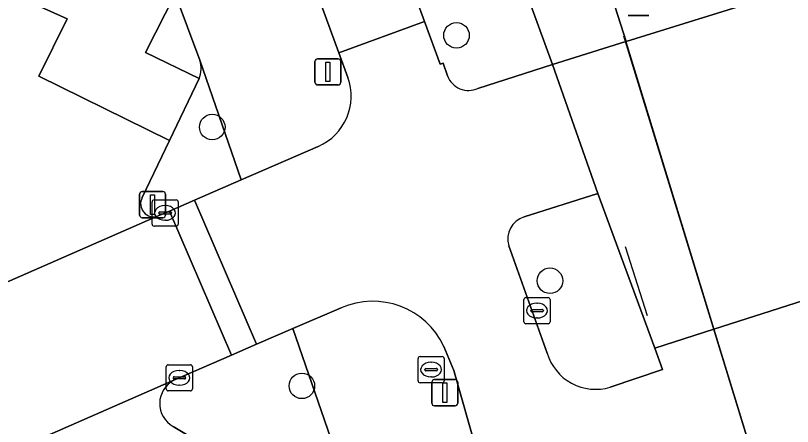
# Model space of a CAD drawing. Extents: x 158086 to 159499, y 382904 to 383981.
# Drawn here: x 159039.11 to 159068.85, y 383019.36 to 383035.09 of the extents above; entities that cross this region are included whole.
import ezdxf

# ---------------------------------------------------------------- set-up
doc = ezdxf.new("R2010")
doc.units = 0
for name, color, linetype in [('IMGEO_Boom', 7, 'Continuous'), ('IMGEO_Fietspad_gesloten', 7, 'Continuous'), ('IMGEO_Groenvoorziening', 7, 'Continuous'), ('IMGEO_Haag', 7, 'Continuous'), ('IMGEO_Hek', 7, 'Continuous'), ('IMGEO_Kolk', 7, 'Continuous'), ('IMGEO_Lichtmast', 7, 'Continuous'), ('IMGEO_Parkeervlak_open', 7, 'Continuous'), ('IMGEO_Rijbaan_lokaal_gesloten', 7, 'Continuous'), ('IMGEO_Rijbaan_lokaal_open', 7, 'Continuous'), ('IMGEO_Rioolput', 7, 'Continuous'), ('IMGEO_Verkeersbordpaal', 7, 'Continuous'), ('IMGEO_Voetpad_open', 7, 'Continuous')]:
    doc.layers.add(name, color=color, linetype=linetype)

msp = doc.modelspace()

# ---------------------------------------------------------------- linework, layer by layer
at = {"layer": 'IMGEO_Boom'}
for centre in [(159055.99, 383034.333), (159046.642, 383030.823), (159059.566, 383024.941), (159050.073, 383020.918)]:
    msp.add_circle(centre, 0.489, dxfattribs=at)
at = {"layer": 'IMGEO_Fietspad_gesloten'}
msp.add_lwpolyline([(159015.626, 383131.206), (159027.244, 383099.827), (159051.483, 383033.66), (159054.763, 383034.863), (159019.008, 383132.479)], close=True, dxfattribs=at)
msp.add_lwpolyline([(159159.592, 383052.47), (159146.453, 383048.648), (159146.197, 383048.666), (159139.088, 383046.362), (159072.436, 383025.018), (159072.384, 383025.18), (159065.84, 383023.087), (159067.396, 383018.015), (159067.776, 383018.119), (159068.411, 383016.229), (159071.934, 383017.153), (159072.865, 383020.766), (159127.162, 383038.33), (159169.93, 383052.158), (159261.875, 383081.887)], dxfattribs=at)
at = {"layer": 'IMGEO_Groenvoorziening'}
for points in [[(159051.834, 383032.726), (159051.483, 383033.66), (159027.244, 383099.827)], [(159032.965, 383069.25), (159035.352, 383062.802), (159034.218, 383060.491), (159036.584, 383059.388), (159036.663, 383059.174), (159037.887, 383055.873), (159039.009, 383052.846), (159038.93, 383052.687), (159037.844, 383050.489), (159040.298, 383049.354), (159042.722, 383042.745), (159042.667, 383042.637), (159041.533, 383040.413), (159043.994, 383039.252), (159045.228, 383035.926), (159046.169, 383033.387), (159047.756, 383028.8), (159050.702, 383030.085)], [(159054.466, 383063.161), (159053.302, 383062.783), (159057.792, 383048.747), (159059.94, 383042.032), (159062.478, 383034.098), (159068.193, 383035.879)], [(159044.578, 383027.421), (159045.002, 383027.607), (159045.968, 383028.02), (159047.756, 383028.8), (159046.169, 383033.387)], [(159046.147, 383032.677), (159045.009, 383030.306), (159043.961, 383028.128)], [(159051.572, 383023.905), (159049.725, 383023.11), (159052.635, 383014.7)], [(159052.635, 383014.7), (159049.725, 383023.11), (159048.342, 383022.515), (159047.386, 383022.093), (159045.177, 383021.135)], [(159058.242, 383013.116), (159057.99, 383014.093), (159055.886, 383021.512), (159055.511, 383022.43)], [(159045.141, 383019.365), (159047.551, 383017.922), (159052.252, 383015.111)]]:
    msp.add_lwpolyline(points, dxfattribs=at)
msp.add_lwpolyline([(159057.792, 383048.747), (159054.421, 383047.583), (159059.661, 383033.221), (159062.465, 383034.094), (159062.478, 383034.098), (159059.94, 383042.032)], close=True, dxfattribs=at)
for centre, radius, start, end in [((159045.04, 383033.067), 1.174, 340.6087, 15.8417), ((159049.87, 383032.005), 2.092, 293.4228, 20.1748), ((159044.404, 383027.892), 0.502, 151.9431, 290.2794), ((159052.782, 383021.138), 3.019, 25.3245, 113.6177), ((159045.637, 383020.24), 1.006, 117.1928, 240.4768)]:
    msp.add_arc(centre, radius, start, end, dxfattribs=at)
at = {"layer": 'IMGEO_Haag'}
for points in [[(159051.834, 383032.726), (159051.483, 383033.66), (159027.244, 383099.827), (159015.626, 383131.206), (159015.284, 383132.187), (159014.695, 383133.382), (159014.297, 383133.985), (159007.922, 383140.549), (159007.267, 383141.434), (159007.064, 383141.526)], [(159024.213, 383093.137), (159025.576, 383089.458), (159025.627, 383089.318), (159026.822, 383086.055), (159027.998, 383082.843), (159029.233, 383079.462), (159029.273, 383079.352), (159030.501, 383076.007), (159031.633, 383072.927), (159032.862, 383069.528), (159032.965, 383069.25), (159035.352, 383062.802), (159036.584, 383059.388), (159036.663, 383059.174), (159037.887, 383055.873), (159039.009, 383052.846), (159040.298, 383049.354), (159042.722, 383042.745), (159043.994, 383039.252), (159045.228, 383035.926), (159046.169, 383033.387), (159047.756, 383028.8), (159050.702, 383030.085)], [(159054.466, 383063.161), (159053.302, 383062.783), (159057.792, 383048.747), (159059.94, 383042.032), (159062.478, 383034.098), (159068.193, 383035.879)], [(159051.572, 383023.905), (159049.725, 383023.11), (159052.635, 383014.7), (159052.695, 383014.526), (159053.27, 383012.014), (159054.113, 383006.903), (159054.129, 383006.767), (159054.583, 383002.969), (159054.814, 382997.751), (159054.716, 382994.347), (159054.567, 382992.101), (159053.757, 382985.651), (159053.106, 382982.035), (159052.353, 382978.526), (159050.975, 382972.105), (159050.21, 382968.503), (159049.503, 382965.143), (159048.867, 382962.105), (159048.094, 382958.504), (159048.051, 382958.302), (159047.412, 382955.332), (159047.356, 382955.157)], [(159058.242, 383013.116), (159057.99, 383014.093), (159055.886, 383021.512), (159055.511, 383022.43)]]:
    msp.add_lwpolyline(points, dxfattribs=at)
for centre, radius, start, end in [((159049.87, 383032.005), 2.092, 293.4228, 20.1748), ((159052.782, 383021.138), 3.019, 25.3245, 113.6177)]:
    msp.add_arc(centre, radius, start, end, dxfattribs=at)
at = {"layer": 'IMGEO_Hek'}
for points in [[(159067.446, 383017.851), (159062.4, 383034.307)], [(159062.442, 383026.256), (159063.293, 383023.615)]]:
    msp.add_lwpolyline(points, dxfattribs=at)
at = {"layer": 'IMGEO_Kolk'}
for p, q in [((159044.339, 383027.11), (159044.339, 383027.962)), ((159044.414, 383028.036), (159045.266, 383028.036)), ((159044.827, 383027.816), (159044.852, 383027.816)), ((159045.34, 383027.962), (159045.34, 383027.11)), ((159044.598, 383027.53), (159044.598, 383027.542)), ((159045.036, 383027.493), (159044.638, 383027.493)), ((159044.641, 383027.579), (159045.039, 383027.579)), ((159045.082, 383027.542), (159045.082, 383027.53)), ((159044.85, 383027.256), (159044.825, 383027.256)), ((159045.266, 383027.036), (159044.414, 383027.036)), ((159058.572, 383023.372), (159058.572, 383024.224)), ((159058.647, 383024.298), (159059.499, 383024.298)), ((159059.573, 383024.224), (159059.573, 383023.372)), ((159059.06, 383024.078), (159059.085, 383024.078)), ((159058.831, 383023.792), (159058.831, 383023.804)), ((159059.269, 383023.755), (159058.871, 383023.755)), ((159058.874, 383023.841), (159059.272, 383023.841)), ((159059.315, 383023.804), (159059.315, 383023.792)), ((159059.499, 383023.298), (159058.647, 383023.298)), ((159059.083, 383023.518), (159059.058, 383023.518)), ((159044.884, 383020.8), (159044.884, 383021.652)), ((159044.959, 383021.726), (159045.811, 383021.726)), ((159045.372, 383021.506), (159045.397, 383021.506)), ((159045.885, 383021.652), (159045.885, 383020.8)), ((159045.143, 383021.22), (159045.143, 383021.232)), ((159045.186, 383021.269), (159045.584, 383021.269)), ((159045.627, 383021.232), (159045.627, 383021.22)), ((159045.581, 383021.183), (159045.183, 383021.183)), ((159045.395, 383020.946), (159045.37, 383020.946)), ((159045.811, 383020.726), (159044.959, 383020.726))]:
    msp.add_line(p, q, dxfattribs=at)
for points in [[(159044.339, 383027.11), (159044.339, 383027.962)], [(159044.414, 383028.036), (159045.266, 383028.036)], [(159045.34, 383027.962), (159045.34, 383027.11)], [(159045.266, 383027.036), (159044.414, 383027.036)], [(159058.572, 383023.372), (159058.572, 383024.224)], [(159058.647, 383024.298), (159059.499, 383024.298)], [(159059.573, 383024.224), (159059.573, 383023.372)], [(159059.499, 383023.298), (159058.647, 383023.298)], [(159044.884, 383020.8), (159044.884, 383021.652)], [(159044.959, 383021.726), (159045.811, 383021.726)], [(159045.885, 383021.652), (159045.885, 383020.8)], [(159045.811, 383020.726), (159044.959, 383020.726)]]:
    msp.add_lwpolyline(points, dxfattribs=at)
for centre, radius, start, end in [((159044.416, 383027.96), 0.0765, 91.552, 178.448), ((159044.416, 383027.96), 0.0765, 91.552, 178.448), ((159045.264, 383027.96), 0.0765, 1.552, 88.448), ((159045.264, 383027.96), 0.0765, 1.552, 88.448), ((159044.638, 383027.539), 0.0403, 85.8775, 175.7526), ((159044.635, 383027.529), 0.0366, 178.938, 274.7102), ((159045.039, 383027.536), 0.043, 264.8664, 352.4533), ((159045.043, 383027.541), 0.0386, 1.7309, 96.639), ((159044.416, 383027.112), 0.0765, 181.552, 268.448), ((159044.416, 383027.112), 0.0765, 181.552, 268.448), ((159045.264, 383027.112), 0.0765, 271.552, 358.448), ((159045.264, 383027.112), 0.0765, 271.552, 358.448), ((159058.649, 383024.222), 0.0765, 91.552, 178.448), ((159058.649, 383024.222), 0.0765, 91.552, 178.448), ((159059.497, 383024.222), 0.0765, 1.552, 88.448), ((159059.497, 383024.222), 0.0765, 1.552, 88.448), ((159058.871, 383023.801), 0.0403, 85.8775, 175.7526), ((159058.868, 383023.791), 0.0366, 178.938, 274.7102), ((159059.272, 383023.798), 0.043, 264.8664, 352.4533), ((159059.276, 383023.803), 0.0386, 1.7309, 96.639), ((159058.649, 383023.374), 0.0765, 181.552, 268.448), ((159058.649, 383023.374), 0.0765, 181.552, 268.448), ((159059.497, 383023.374), 0.0765, 271.552, 358.448), ((159059.497, 383023.374), 0.0765, 271.552, 358.448), ((159044.961, 383021.65), 0.0765, 91.552, 178.448), ((159044.961, 383021.65), 0.0765, 91.552, 178.448), ((159045.809, 383021.65), 0.0765, 1.552, 88.448), ((159045.809, 383021.65), 0.0765, 1.552, 88.448), ((159045.183, 383021.229), 0.0403, 85.8775, 175.7526), ((159045.18, 383021.219), 0.0366, 178.938, 274.7102), ((159045.584, 383021.226), 0.043, 264.8664, 352.4533), ((159045.588, 383021.231), 0.0386, 1.7309, 96.639), ((159044.961, 383020.802), 0.0765, 181.552, 268.448), ((159044.961, 383020.802), 0.0765, 181.552, 268.448), ((159045.809, 383020.802), 0.0765, 271.552, 358.448), ((159045.809, 383020.802), 0.0765, 271.552, 358.448)]:
    msp.add_arc(centre, radius, start, end, dxfattribs=at)
for centre, major_axis, ratio, start_param, end_param in [((159044.826, 383027.536), (-0.387, 0.002), 0.722429, 4.712389, 7.853982), ((159044.851, 383027.536), (-0.39, 0.002), 0.717154, 1.570796, 4.712389), ((159059.059, 383023.798), (-0.387, 0.002), 0.722429, 4.712389, 7.853982), ((159059.084, 383023.798), (-0.39, 0.002), 0.717154, 1.570796, 4.712389), ((159045.371, 383021.226), (-0.387, 0.002), 0.722429, 4.712389, 7.853982), ((159045.396, 383021.226), (-0.39, 0.002), 0.717154, 1.570796, 4.712389)]:
    msp.add_ellipse(centre, major_axis=major_axis, ratio=ratio, start_param=start_param, end_param=end_param, dxfattribs=at)
at = {"layer": 'IMGEO_Lichtmast'}
for p, q in [((159063.352, 383035.091), (159062.562, 383035.091)), ((159062.562, 383035.091), (159063.352, 383035.091)), ((159050.675, 383033.436), (159051.465, 383033.436)), ((159051.465, 383033.436), (159050.675, 383033.436)), ((159050.575, 383032.536), (159050.575, 383033.336)), ((159050.575, 383033.336), (159050.575, 383032.536)), ((159051.565, 383033.336), (159051.565, 383032.536)), ((159051.565, 383032.536), (159051.565, 383033.336)), ((159051.465, 383032.436), (159050.675, 383032.436)), ((159050.675, 383032.436), (159051.465, 383032.436)), ((159055.047, 383020.256), (159055.047, 383021.056)), ((159055.047, 383021.056), (159055.047, 383020.256)), ((159055.147, 383021.156), (159055.937, 383021.156)), ((159055.937, 383021.156), (159055.147, 383021.156)), ((159056.037, 383021.056), (159056.037, 383020.256)), ((159056.037, 383020.256), (159056.037, 383021.056)), ((159055.937, 383020.156), (159055.147, 383020.156)), ((159055.147, 383020.156), (159055.937, 383020.156))]:
    msp.add_line(p, q, dxfattribs=at)
for points in [[(159050.995, 383033.311), (159051.145, 383033.311), (159051.145, 383032.561), (159050.995, 383032.561), (159050.995, 383033.311)], [(159055.467, 383021.031), (159055.617, 383021.031), (159055.617, 383020.281), (159055.467, 383020.281), (159055.467, 383021.031)]]:
    msp.add_lwpolyline(points, dxfattribs=at)
for centre, start, end in [((159050.675, 383033.336), 90, 180), ((159050.675, 383033.336), 90, 180), ((159051.465, 383033.336), 0, 90), ((159051.465, 383033.336), 360, 90), ((159050.675, 383032.536), 180, 270), ((159050.675, 383032.536), 180, 270), ((159051.465, 383032.536), 270, 0), ((159051.465, 383032.536), 270, 0), ((159055.147, 383021.056), 90, 180), ((159055.147, 383021.056), 90, 180), ((159055.937, 383021.056), 0, 90), ((159055.937, 383021.056), 360, 90), ((159055.147, 383020.256), 180, 270), ((159055.147, 383020.256), 180, 270), ((159055.937, 383020.256), 270, 0), ((159055.937, 383020.256), 270, 0)]:
    msp.add_arc(centre, 0.1, start, end, dxfattribs=at)
at = {"layer": 'IMGEO_Parkeervlak_open'}
msp.add_lwpolyline([(159037.565, 383039.387), (159039.864, 383038.105), (159038.957, 383035.94), (159041.087, 383034.971), (159040.007, 383032.766), (159045.009, 383030.306), (159046.147, 383032.677), (159044.085, 383033.674), (159045.228, 383035.926), (159042.997, 383036.983), (159043.994, 383039.252), (159041.533, 383040.413), (159042.667, 383042.637), (159040.422, 383043.687), (159041.547, 383045.883), (159039.221, 383047.014), (159040.298, 383049.354), (159037.844, 383050.489)], dxfattribs=at)
at = {"layer": 'IMGEO_Rijbaan_lokaal_gesloten'}
for points in [[(159055.647, 383032.78), (159055.474, 383033.272), (159055.364, 383033.232), (159054.763, 383034.863), (159051.483, 383033.66), (159051.834, 383032.726)], [(159058.576, 383027.384), (159061.401, 383028.278), (159059.661, 383033.221), (159056.809, 383032.301)], [(159050.702, 383030.085), (159047.756, 383028.8), (159045.968, 383028.02), (159048.342, 383022.515), (159049.725, 383023.11), (159051.572, 383023.905)], [(159059.46, 383022.173), (159057.992, 383026.281)], [(159066.91, 383017.883), (159067.396, 383018.015), (159065.84, 383023.087), (159063.582, 383022.365), (159063.872, 383021.545), (159061.874, 383020.871)], [(159055.511, 383022.43), (159055.886, 383021.512), (159057.99, 383014.093), (159061.534, 383014.8), (159061.643, 383014.828), (159061.619, 383014.991)]]:
    msp.add_lwpolyline(points, dxfattribs=at)
for centre, radius, start, end in [((159049.87, 383032.005), 2.092, 293.4228, 20.1748), ((159056.452, 383033.083), 0.86, 200.6235, 294.5716), ((159058.84, 383026.538), 0.886, 107.3329, 196.8678), ((159052.782, 383021.138), 3.019, 25.3245, 113.6177), ((159061.31, 383022.715), 1.928, 196.3267, 286.9926)]:
    msp.add_arc(centre, radius, start, end, dxfattribs=at)
at = {"layer": 'IMGEO_Rijbaan_lokaal_open'}
for points in [[(159068.193, 383035.879), (159062.478, 383034.098), (159062.465, 383034.094), (159065.84, 383023.087), (159072.384, 383025.18), (159071.446, 383028.114), (159121.833, 383044.185), (159120.341, 383048.655), (159119.574, 383048.414), (159118.444, 383051.947), (159104.772, 383047.605)], [(159043.961, 383028.128), (159045.009, 383030.306), (159040.007, 383032.766), (159041.087, 383034.971), (159038.957, 383035.94), (159039.864, 383038.105), (159037.565, 383039.387), (159038.467, 383041.541), (159036.443, 383042.67), (159037.337, 383044.804)], [(159037.021, 383024.125), (159044.578, 383027.421)], [(159045.177, 383021.135), (159039.387, 383018.598), (159039.376, 383018.592)], [(159050.184, 382989.787), (159048.454, 382991.919), (159050.937, 382993.976), (159048.704, 382996.456), (159050.56, 382998.144), (159048.697, 383000.008), (159050.39, 383001.705), (159048.429, 383003.454), (159050.572, 383005.771), (159047.858, 383007.842), (159049.453, 383009.961), (159047.252, 383011.442), (159048.876, 383013.881), (159046.155, 383015.502), (159047.551, 383017.922), (159045.141, 383019.365)]]:
    msp.add_lwpolyline(points, dxfattribs=at)
for points in [[(159062.465, 383034.094), (159059.661, 383033.221), (159061.401, 383028.278), (159063.582, 383022.365), (159065.84, 383023.087)], [(159045.002, 383027.607), (159047.386, 383022.093), (159048.342, 383022.515), (159045.968, 383028.02)], [(159047.386, 383022.093), (159045.002, 383027.607), (159044.578, 383027.421), (159037.021, 383024.125), (159032.687, 383022.202), (159032.675, 383022.195), (159029.515, 383020.822), (159031.493, 383015.378), (159034.595, 383016.504), (159034.632, 383016.509), (159039.376, 383018.592), (159039.387, 383018.598), (159045.177, 383021.135)]]:
    msp.add_lwpolyline(points, close=True, dxfattribs=at)
for centre, radius, start, end in [((159044.404, 383027.892), 0.502, 151.9431, 290.2794), ((159045.637, 383020.24), 1.006, 117.1928, 240.4768)]:
    msp.add_arc(centre, radius, start, end, dxfattribs=at)
at = {"layer": 'IMGEO_Rioolput'}
for p, q in [((159054.519, 383021.115), (159054.519, 383021.967)), ((159054.594, 383022.041), (159055.446, 383022.041)), ((159055.007, 383021.821), (159055.032, 383021.821)), ((159055.52, 383021.967), (159055.52, 383021.115)), ((159054.778, 383021.535), (159054.778, 383021.547)), ((159054.821, 383021.584), (159055.219, 383021.584)), ((159055.262, 383021.547), (159055.262, 383021.535)), ((159055.216, 383021.498), (159054.818, 383021.498)), ((159055.03, 383021.261), (159055.005, 383021.261)), ((159055.446, 383021.041), (159054.594, 383021.041))]:
    msp.add_line(p, q, dxfattribs=at)
for points in [[(159054.519, 383021.115), (159054.519, 383021.967)], [(159054.594, 383022.041), (159055.446, 383022.041)], [(159055.52, 383021.967), (159055.52, 383021.115)], [(159055.446, 383021.041), (159054.594, 383021.041)]]:
    msp.add_lwpolyline(points, dxfattribs=at)
for centre, radius, start, end in [((159054.596, 383021.965), 0.0765, 91.552, 178.448), ((159054.596, 383021.965), 0.0765, 91.552, 178.448), ((159055.444, 383021.965), 0.0765, 1.552, 88.448), ((159055.444, 383021.965), 0.0765, 1.552, 88.448), ((159054.818, 383021.544), 0.0403, 85.8775, 175.7526), ((159054.815, 383021.534), 0.0366, 178.938, 274.7102), ((159055.219, 383021.541), 0.043, 264.8664, 352.4533), ((159055.223, 383021.546), 0.0386, 1.7309, 96.639), ((159054.596, 383021.117), 0.0765, 181.552, 268.448), ((159054.596, 383021.117), 0.0765, 181.552, 268.448), ((159055.444, 383021.117), 0.0765, 271.552, 358.448), ((159055.444, 383021.117), 0.0765, 271.552, 358.448)]:
    msp.add_arc(centre, radius, start, end, dxfattribs=at)
for centre, major_axis, ratio, start_param, end_param in [((159055.006, 383021.541), (-0.387, 0.002), 0.722429, 4.712389, 7.853982), ((159055.031, 383021.541), (-0.39, 0.002), 0.717154, 1.570796, 4.712389)]:
    msp.add_ellipse(centre, major_axis=major_axis, ratio=ratio, start_param=start_param, end_param=end_param, dxfattribs=at)
at = {"layer": 'IMGEO_Verkeersbordpaal'}
for p, q in [((159043.964, 383028.355), (159044.754, 383028.355)), ((159044.754, 383028.355), (159043.964, 383028.355)), ((159043.864, 383027.455), (159043.864, 383028.255)), ((159043.864, 383028.255), (159043.864, 383027.455)), ((159044.854, 383028.255), (159044.854, 383027.455)), ((159044.854, 383027.455), (159044.854, 383028.255)), ((159044.754, 383027.355), (159043.964, 383027.355)), ((159043.964, 383027.355), (159044.754, 383027.355))]:
    msp.add_line(p, q, dxfattribs=at)
msp.add_lwpolyline([(159044.284, 383028.23), (159044.434, 383028.23), (159044.434, 383027.48), (159044.284, 383027.48), (159044.284, 383028.23)], dxfattribs=at)
for centre, start, end in [((159043.964, 383028.255), 90, 180), ((159043.964, 383028.255), 90, 180), ((159044.754, 383028.255), 0, 90), ((159044.754, 383028.255), 360, 90), ((159043.964, 383027.455), 180, 270), ((159043.964, 383027.455), 180, 270), ((159044.754, 383027.455), 270, 0), ((159044.754, 383027.455), 270, 0)]:
    msp.add_arc(centre, 0.1, start, end, dxfattribs=at)
at = {"layer": 'IMGEO_Voetpad_open'}
for points in [[(159010.121, 383170.861), (159008.101, 383172.91), (159006.015, 383171.032), (159005.003, 383170.648), (159005.41, 383169.538), (159007.072, 383165.02), (159007.433, 383164.035), (159007.688, 383163.341), (159014.555, 383144.672), (159018.663, 383133.486), (159019.008, 383132.479), (159054.763, 383034.863), (159055.364, 383033.232), (159055.474, 383033.272), (159055.647, 383032.78)], [(159056.809, 383032.301), (159059.661, 383033.221), (159054.421, 383047.583), (159049.345, 383061.497), (159046.708, 383068.727), (159034.214, 383102.582), (159020.287, 383140.814), (159011.662, 383164.733)], [(159045.228, 383035.926), (159044.085, 383033.674), (159046.147, 383032.677)], [(159046.169, 383033.387), (159045.228, 383035.926)], [(159061.874, 383020.871), (159063.872, 383021.545), (159063.582, 383022.365), (159061.401, 383028.278), (159058.576, 383027.384)], [(159057.992, 383026.281), (159059.46, 383022.173)]]:
    msp.add_lwpolyline(points, dxfattribs=at)
for centre, radius, start, end in [((159045.04, 383033.067), 1.174, 340.6087, 15.8417), ((159056.452, 383033.083), 0.86, 200.6235, 294.5716), ((159058.84, 383026.538), 0.886, 107.3329, 196.8678), ((159061.31, 383022.715), 1.928, 196.3267, 286.9926)]:
    msp.add_arc(centre, radius, start, end, dxfattribs=at)

doc.saveas('drawing.dxf')
